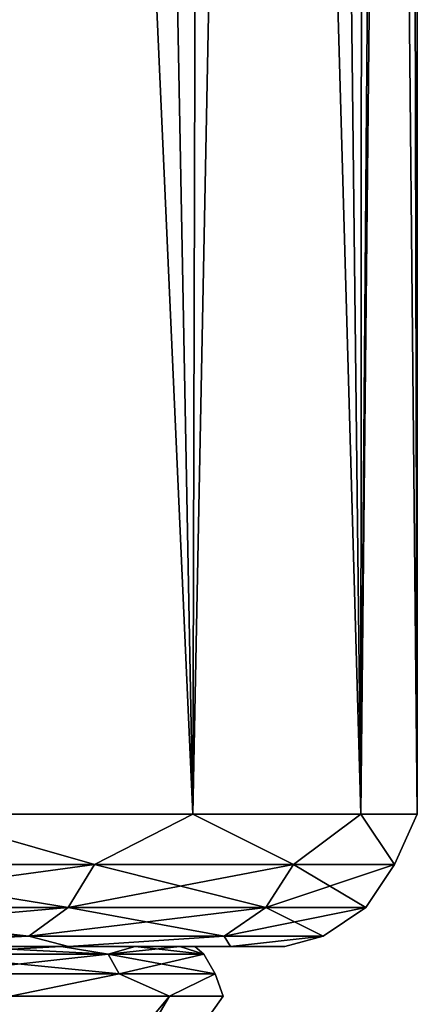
# Model space of a CAD drawing. Header units: metres. Extents: x -90 to 90, y -173 to 74.
# Tile 267 of 564: x 20.1 to 22.5, y -55.85 to -49.9. Entities that reach past the tile are written whole.
import ezdxf

# ---------------------------------------------------------------- set-up
doc = ezdxf.new("R2010")
doc.units = ezdxf.units.M
doc.layers.add('solid_509418_01', color=7, linetype='CONTINUOUS')

msp = doc.modelspace()

# ---------------------------------------------------------------- linework, layer by layer
at = {"layer": 'solid_509418_01'}
for points in [[(19.485565, -54.700001, 11.250012), (21.143082, -54.700001, 7.695462), (19.677237, -22, 10.911294)], [(19.485565, -54.700001, -11.250012), (19.677238, -22, -10.911293), (20.526865, -22, -9.214003)], [(21.14308, -54.700001, -7.695463), (19.485565, -54.700001, -11.250012), (20.526865, -22, -9.214003)], [(21.143082, -54.700001, 7.695462), (20.526865, -22, 9.214003), (19.677237, -22, 10.911294)], [(21.143082, -54.700001, 7.695462), (21.230413, -22, 7.451141), (20.526865, -22, 9.214003)], [(21.14308, -54.700001, -7.695463), (20.526865, -22, -9.214003), (21.230415, -22, -7.451141)], [(21.14308, -54.700001, -7.695463), (21.230415, -22, -7.451141), (21.782881, -22, -5.635254)], [(22.158175, -54.700001, -3.907089), (21.14308, -54.700001, -7.695463), (21.782881, -22, -5.635254)], [(21.143082, -54.700001, 7.695462), (22.158175, -54.700001, 3.907089), (21.230413, -22, 7.451141)], [(22.158175, -54.700001, 3.907089), (21.782881, -22, 5.635254), (21.230413, -22, 7.451141)], [(22.158175, -54.700001, 3.907089), (22.180332, -22, 3.779264), (21.782881, -22, 5.635254)], [(22.158175, -54.700001, -3.907089), (21.782881, -22, -5.635254), (22.180332, -22, -3.779264)], [(22.158175, -54.700001, 3.907089), (22.5, -54.700001, 0), (22.180332, -22, 3.779264)], [(22.158175, -54.700001, -3.907089), (22.419941, -22, -1.896379), (22.5, -22, 0)], [(22.5, -54.700001, 0), (22.158175, -54.700001, -3.907089), (22.5, -22, 0)], [(22.158175, -54.700001, -3.907089), (22.180332, -22, -3.779264), (22.419941, -22, -1.896379)], [(22.5, -54.700001, 0), (22.419941, -22, 1.89638), (22.180332, -22, 3.779264)], [(22.5, -54.700001, 0), (22.5, -22, 0), (22.419941, -22, 1.89638)], [(20.549133, -55.006145, -9.013685), (18.785265, -55.006145, -12.273026), (19.485565, -54.700001, -11.250012)], [(18.785265, -55.006145, 12.273026), (20.549133, -55.006145, 9.013685), (19.485565, -54.700001, 11.250012)], [(20.549133, -55.006145, -9.013685), (19.485565, -54.700001, -11.250012), (21.14308, -54.700001, -7.695463)], [(20.549133, -55.006145, 9.013685), (21.143082, -54.700001, 7.695462), (19.485565, -54.700001, 11.250012)], [(21.752474, -55.006145, -5.508474), (20.549133, -55.006145, -9.013685), (21.14308, -54.700001, -7.695463)], [(20.549133, -55.006145, 9.013685), (21.752474, -55.006145, 5.508474), (21.143082, -54.700001, 7.695462)], [(21.752474, -55.006145, -5.508474), (21.14308, -54.700001, -7.695463), (22.158175, -54.700001, -3.907089)], [(21.752474, -55.006145, 5.508474), (22.158175, -54.700001, 3.907089), (21.143082, -54.700001, 7.695462)], [(22.362463, -55.006145, -1.853006), (21.752474, -55.006145, -5.508474), (22.158175, -54.700001, -3.907089)], [(21.752474, -55.006145, 5.508474), (22.362463, -55.006145, 1.853006), (22.158175, -54.700001, 3.907089)], [(22.362463, -55.006145, -1.853006), (22.158175, -54.700001, -3.907089), (22.5, -54.700001, 0)], [(22.362463, -55.006145, 1.853006), (22.5, -54.700001, 0), (22.158175, -54.700001, 3.907089)], [(22.362463, -55.006145, 1.853006), (22.362463, -55.006145, -1.853006), (22.5, -54.700001, 0)], [(18.6399, -55.265907, -12.178054), (18.785265, -55.006145, -12.273026), (20.549133, -55.006145, -9.013685)], [(20.390118, -55.265907, -8.943934), (18.6399, -55.265907, -12.178054), (20.549133, -55.006145, -9.013685)], [(18.6399, -55.265907, 12.178054), (20.390118, -55.265907, 8.943934), (18.785265, -55.006145, 12.273026)], [(20.390118, -55.265907, 8.943934), (20.549133, -55.006145, 9.013685), (18.785265, -55.006145, 12.273026)], [(20.390118, -55.265907, -8.943934), (20.549133, -55.006145, -9.013685), (21.752474, -55.006145, -5.508474)], [(21.584146, -55.265907, -5.465848), (20.390118, -55.265907, -8.943934), (21.752474, -55.006145, -5.508474)], [(20.390118, -55.265907, 8.943934), (21.584146, -55.265907, 5.465848), (20.549133, -55.006145, 9.013685)], [(21.584146, -55.265907, 5.465848), (21.752474, -55.006145, 5.508474), (20.549133, -55.006145, 9.013685)], [(21.584146, -55.265907, -5.465848), (21.752474, -55.006145, -5.508474), (22.362463, -55.006145, -1.853006)], [(22.189415, -55.265907, -1.838667), (21.584146, -55.265907, -5.465848), (22.362463, -55.006145, -1.853006)], [(21.584146, -55.265907, 5.465848), (22.189415, -55.265907, 1.838667), (21.752474, -55.006145, 5.508474)], [(22.189415, -55.265907, 1.838667), (22.362463, -55.006145, 1.853006), (21.752474, -55.006145, 5.508474)], [(22.189415, -55.265907, -1.838667), (22.362463, -55.006145, -1.853006), (22.362463, -55.006145, 1.853006)], [(22.189415, -55.265907, 1.838667), (22.189415, -55.265907, -1.838667), (22.362463, -55.006145, 1.853006)], [(18.6399, -55.265907, 12.178054), (18.422323, -55.439342, 12.035904), (20.152111, -55.439342, 8.839536)], [(20.390118, -55.265907, -8.943934), (20.152111, -55.439342, -8.839536), (18.422323, -55.439342, -12.035904)], [(20.390118, -55.265907, -8.943934), (18.422323, -55.439342, -12.035904), (18.6399, -55.265907, -12.178054)], [(18.6399, -55.265907, 12.178054), (20.152111, -55.439342, 8.839536), (20.390118, -55.265907, 8.943934)], [(20.390118, -55.265907, 8.943934), (20.152111, -55.439342, 8.839536), (21.332201, -55.439342, 5.402047)], [(21.584146, -55.265907, -5.465848), (21.332201, -55.439342, -5.402047), (20.152111, -55.439342, -8.839536)], [(21.584146, -55.265907, -5.465848), (20.152111, -55.439342, -8.839536), (20.390118, -55.265907, -8.943934)], [(20.390118, -55.265907, 8.943934), (21.332201, -55.439342, 5.402047), (21.584146, -55.265907, 5.465848)], [(21.584146, -55.265907, 5.465848), (21.332201, -55.439342, 5.402047), (21.930407, -55.439342, 1.817205)], [(22.189415, -55.265907, -1.838667), (21.930407, -55.439342, -1.817205), (21.332201, -55.439342, -5.402047)], [(22.189415, -55.265907, -1.838667), (21.332201, -55.439342, -5.402047), (21.584146, -55.265907, -5.465848)], [(21.584146, -55.265907, 5.465848), (21.930407, -55.439342, 1.817205), (22.189415, -55.265907, 1.838667)], [(22.189415, -55.265907, 1.838667), (21.930407, -55.439342, 1.817205), (21.930407, -55.439342, -1.817205)], [(22.189415, -55.265907, 1.838667), (21.930407, -55.439342, -1.817205), (22.189415, -55.265907, -1.838667)], [(20.152111, -55.439342, 8.839536), (18.422323, -55.439342, 12.035904), (18.791672, -55.5, 10.85187)], [(18.422323, -55.439342, -12.035904), (20.152111, -55.439342, -8.839536), (18.791607, -55.5, -10.85198)], [(20.152111, -55.439342, -8.839536), (20.3908, -55.5, -7.423289), (18.791607, -55.5, -10.85198)], [(20.152111, -55.439342, 8.839536), (18.791672, -55.5, 10.85187), (20.390844, -55.5, 7.42317)], [(21.332201, -55.439342, 5.402047), (20.152111, -55.439342, 8.839536), (20.390844, -55.5, 7.42317)], [(20.152111, -55.439342, -8.839536), (21.332201, -55.439342, -5.402047), (20.3908, -55.5, -7.423289)], [(21.332201, -55.439342, -5.402047), (21.370188, -55.5, -3.768958), (20.3908, -55.5, -7.423289)], [(21.332201, -55.439342, 5.402047), (20.390844, -55.5, 7.42317), (21.370211, -55.5, 3.768833)], [(21.930407, -55.439342, 1.817205), (21.332201, -55.439342, 5.402047), (21.370211, -55.5, 3.768833)], [(21.332201, -55.439342, -5.402047), (21.930407, -55.439342, -1.817205), (21.370188, -55.5, -3.768958)], [(21.930407, -55.439342, -1.817205), (21.700001, -55.5, -0.000063), (21.370188, -55.5, -3.768958)], [(21.930407, -55.439342, 1.817205), (21.370211, -55.5, 3.768833), (21.700001, -55.5, -0.000063)], [(21.930407, -55.439342, -1.817205), (21.930407, -55.439342, 1.817205), (21.700001, -55.5, -0.000063)], [(19.413719, -55.5, -3.629053), (18.791607, -55.5, -10.85198), (20.3908, -55.5, -7.423289)], [(19.75, -55.5), (20.390844, -55.5, 7.42317), (18.791672, -55.5, 10.85187)], [(19.75, -55.5), (19.413719, -55.5, -3.629053), (20.3908, -55.5, -7.423289)], [(19.490459, -55.546921, -8.549308), (19.72575, -55.5, -7.641866), (20.346403, -55.5, -5.789909)], [(20.631804, -55.546921, -5.224682), (19.490459, -55.546921, -8.549308), (20.346403, -55.5, -5.789909)], [(19.490459, -55.546921, 8.549308), (20.631804, -55.546921, 5.224682), (19.725737, -55.5, 7.641898)], [(19.725737, -55.5, 7.641898), (20.346394, -55.5, 5.789942), (19.72575, -55.5, -7.641866)], [(20.631804, -55.546921, 5.224682), (20.346394, -55.5, 5.789942), (19.725737, -55.5, 7.641898)], [(20.346394, -55.5, 5.789942), (20.346403, -55.5, -5.789909), (19.72575, -55.5, -7.641866)], [(19.75, -55.5), (20.3908, -55.5, -7.423289), (20.390844, -55.5, 7.42317)], [(20.346394, -55.5, 5.789942), (20.793875, -55.5, 3.888358), (20.346403, -55.5, -5.789909)], [(20.631804, -55.546921, 5.224682), (20.793875, -55.5, 3.888358), (20.346394, -55.5, 5.789942)], [(20.793875, -55.5, 3.888358), (20.793882, -55.5, -3.888325), (20.346403, -55.5, -5.789909)], [(20.631804, -55.546921, -5.224682), (20.346403, -55.5, -5.789909), (20.793882, -55.5, -3.888325)], [(20.3908, -55.5, -7.423289), (21.370188, -55.5, -3.768958), (20.390844, -55.5, 7.42317)], [(21.370188, -55.5, -3.768958), (21.370211, -55.5, 3.768833), (20.390844, -55.5, 7.42317)], [(20.631804, -55.546921, -5.224682), (20.793882, -55.5, -3.888325), (21.064106, -55.5, -1.951249)], [(21.210367, -55.546921, -1.757541), (20.631804, -55.546921, -5.224682), (21.064106, -55.5, -1.951249)], [(20.631804, -55.546921, 5.224682), (21.210367, -55.546921, 1.757541), (20.793875, -55.5, 3.888358)], [(20.793875, -55.5, 3.888358), (21.064104, -55.5, 1.951282), (20.793882, -55.5, -3.888325)], [(21.210367, -55.546921, 1.757541), (21.064104, -55.5, 1.951282), (20.793875, -55.5, 3.888358)], [(21.064104, -55.5, 1.951282), (21.064106, -55.5, -1.951249), (20.793882, -55.5, -3.888325)], [(21.064104, -55.5, 1.951282), (21.154175, -55.5, 0.000017), (21.064106, -55.5, -1.951249)], [(21.210367, -55.546921, 1.757541), (21.154175, -55.5, 0.000017), (21.064104, -55.5, 1.951282)], [(21.210367, -55.546921, -1.757541), (21.064106, -55.5, -1.951249), (21.154175, -55.5, 0.000017)], [(21.210367, -55.546921, 1.757541), (21.210367, -55.546921, -1.757541), (21.154175, -55.5, 0.000017)], [(21.370188, -55.5, -3.768958), (21.700001, -55.5, -0.000063), (21.370211, -55.5, 3.768833)], [(19.553068, -55.665947, -8.576771), (19.490459, -55.546921, -8.549308), (20.631804, -55.546921, -5.224682)], [(20.698078, -55.665947, 5.241466), (20.631804, -55.546921, 5.224682), (19.490459, -55.546921, 8.549308)], [(19.553068, -55.665947, 8.576771), (20.698078, -55.665947, 5.241466), (19.490459, -55.546921, 8.549308)], [(20.698078, -55.665947, -5.241466), (19.553068, -55.665947, -8.576771), (20.631804, -55.546921, -5.224682)], [(20.698078, -55.665947, -5.241466), (20.631804, -55.546921, -5.224682), (21.210367, -55.546921, -1.757541)], [(21.278502, -55.665947, 1.763187), (21.210367, -55.546921, 1.757541), (20.631804, -55.546921, 5.224682)], [(20.698078, -55.665947, 5.241466), (21.278502, -55.665947, 1.763187), (20.631804, -55.546921, 5.224682)], [(21.278502, -55.665947, -1.763187), (20.698078, -55.665947, -5.241466), (21.210367, -55.546921, -1.757541)], [(21.278502, -55.665947, -1.763187), (21.210367, -55.546921, -1.757541), (21.210367, -55.546921, 1.757541)], [(21.278502, -55.665947, 1.763187), (21.278502, -55.665947, -1.763187), (21.210367, -55.546921, 1.757541)], [(19.553068, -55.665947, 8.576771), (20.040857, -55.800888, 7.294278), (20.698078, -55.665947, 5.241466)], [(20.698078, -55.665947, -5.241466), (20.040857, -55.800888, -7.294281), (19.553068, -55.665947, -8.576771)], [(20.698078, -55.665947, 5.241466), (20.040857, -55.800888, 7.294278), (21.003031, -55.800888, 3.703401)], [(20.698078, -55.665947, -5.241466), (21.003031, -55.800888, -3.703405), (20.040857, -55.800888, -7.294281)], [(20.698078, -55.665947, 5.241466), (21.003031, -55.800888, 3.703401), (21.278502, -55.665947, 1.763187)], [(21.278502, -55.665947, -1.763187), (21.003031, -55.800888, -3.703405), (20.698078, -55.665947, -5.241466)], [(21.278502, -55.665947, 1.763187), (21.003031, -55.800888, 3.703401), (21.327036, -55.800888, -0.000002)], [(21.278502, -55.665947, -1.763187), (21.327036, -55.800888, -0.000002), (21.003031, -55.800888, -3.703405)], [(21.278502, -55.665947, 1.763187), (21.327036, -55.800888, -0.000002), (21.278502, -55.665947, -1.763187)], [(18.740667, -58.521477, 5.33218), (21.003031, -55.800888, 3.703401), (20.040857, -55.800888, 7.294278)], [(18.740667, -58.521477, 5.33218), (19.401356, -58.521477, 1.7978), (21.003031, -55.800888, 3.703401)], [(18.740667, -58.521477, -5.33218), (20.040857, -55.800888, -7.294281), (21.003031, -55.800888, -3.703405)], [(19.401356, -58.521477, -1.7978), (18.740667, -58.521477, -5.33218), (21.003031, -55.800888, -3.703405)], [(19.401356, -58.521477, 1.7978), (21.327036, -55.800888, -0.000002), (21.003031, -55.800888, 3.703401)], [(19.401356, -58.521477, -1.7978), (21.003031, -55.800888, -3.703405), (21.327036, -55.800888, -0.000002)], [(19.401356, -58.521477, 1.7978), (19.401356, -58.521477, -1.7978), (21.327036, -55.800888, -0.000002)]]:
    msp.add_3dface(points, dxfattribs=at)

doc.saveas('drawing.dxf')
